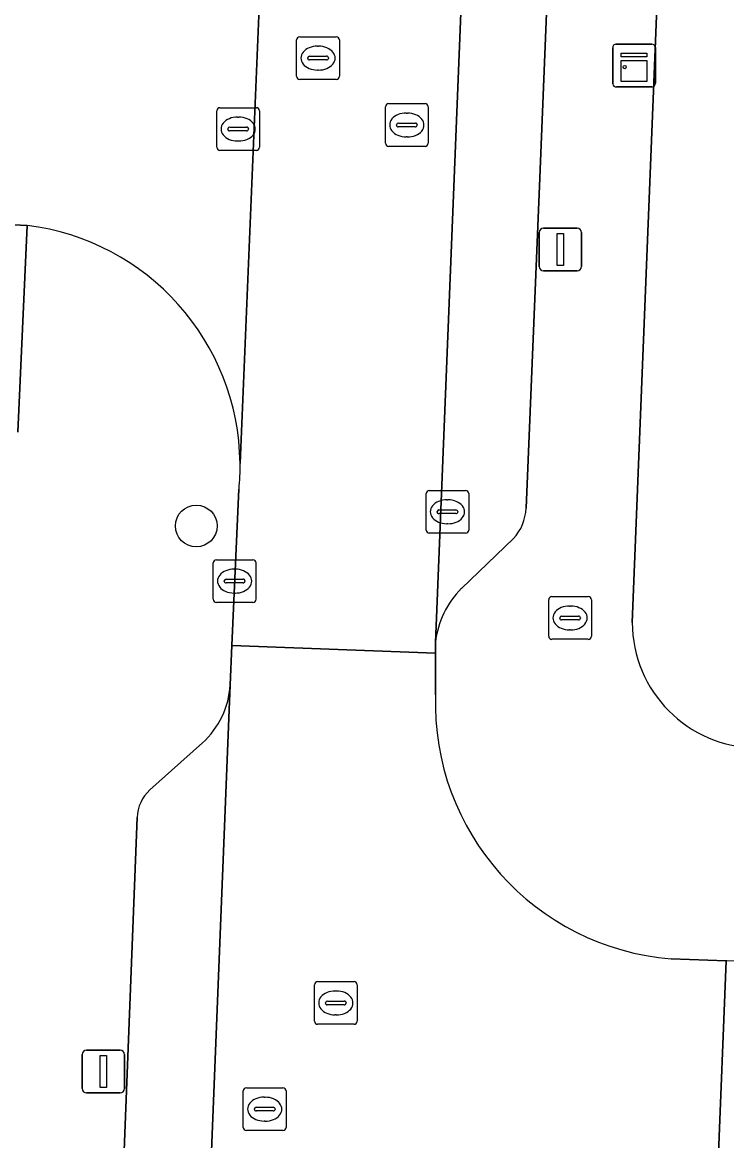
# Model space of a CAD drawing. Extents: x 160732 to 162107, y 387428 to 388479.
# Drawn here: x 161259.13 to 161275.61, y 387687.72 to 387713.9 of the extents above; entities that cross this region are included whole.
import ezdxf

# ---------------------------------------------------------------- set-up
doc = ezdxf.new("R2010")
doc.units = 0
for name, color, linetype in [('IMGEO_Boom', 7, 'Continuous'), ('IMGEO_Brandkraan', 7, 'Continuous'), ('IMGEO_Erf', 7, 'Continuous'), ('IMGEO_Kast', 7, 'Continuous'), ('IMGEO_Kolk', 7, 'Continuous'), ('IMGEO_Lichtmast', 7, 'Continuous'), ('IMGEO_Parkeervlak_open', 7, 'Continuous'), ('IMGEO_Rijbaan_lokaal_open', 7, 'Continuous'), ('IMGEO_Rioolput', 7, 'Continuous'), ('IMGEO_Voetpad_open', 7, 'Continuous')]:
    doc.layers.add(name, color=color, linetype=linetype)

msp = doc.modelspace()

# ---------------------------------------------------------------- linework, layer by layer
at = {"layer": 'IMGEO_Boom'}
msp.add_circle((161263.197, 387702.109), 0.489, dxfattribs=at)
at = {"layer": 'IMGEO_Brandkraan'}
for p, q in [((161271.52, 387700.455), (161272.372, 387700.455)), ((161271.445, 387699.529), (161271.445, 387700.381)), ((161271.933, 387700.235), (161271.958, 387700.235)), ((161272.446, 387700.381), (161272.446, 387699.529)), ((161271.704, 387699.949), (161271.704, 387699.961)), ((161272.142, 387699.912), (161271.744, 387699.912)), ((161271.747, 387699.998), (161272.145, 387699.998)), ((161272.188, 387699.961), (161272.188, 387699.949)), ((161271.956, 387699.675), (161271.931, 387699.675)), ((161272.372, 387699.455), (161271.52, 387699.455))]:
    msp.add_line(p, q, dxfattribs=at)
for points in [[(161271.52, 387700.455), (161272.372, 387700.455)], [(161271.445, 387699.529), (161271.445, 387700.381)], [(161272.446, 387700.381), (161272.446, 387699.529)], [(161272.372, 387699.455), (161271.52, 387699.455)]]:
    msp.add_lwpolyline(points, dxfattribs=at)
for centre, radius, start, end in [((161271.522, 387700.379), 0.0765, 91.552, 178.448), ((161271.522, 387700.379), 0.0765, 91.552, 178.448), ((161272.37, 387700.379), 0.0765, 1.552, 88.448), ((161272.37, 387700.379), 0.0765, 1.552, 88.448), ((161271.744, 387699.958), 0.0403, 85.8775, 175.7526), ((161271.741, 387699.948), 0.0366, 178.938, 274.7102), ((161272.145, 387699.955), 0.043, 264.8664, 352.4533), ((161272.149, 387699.96), 0.0386, 1.7309, 96.639), ((161271.522, 387699.531), 0.0765, 181.552, 268.448), ((161271.522, 387699.531), 0.0765, 181.552, 268.448), ((161272.37, 387699.531), 0.0765, 271.552, 358.448), ((161272.37, 387699.531), 0.0765, 271.552, 358.448)]:
    msp.add_arc(centre, radius, start, end, dxfattribs=at)
for centre, major_axis, ratio, start_param, end_param in [((161271.932, 387699.955), (-0.387, 0.002), 0.722429, 4.712389, 7.853982), ((161271.957, 387699.955), (-0.39, 0.002), 0.717154, 1.570796, 4.712389)]:
    msp.add_ellipse(centre, major_axis=major_axis, ratio=ratio, start_param=start_param, end_param=end_param, dxfattribs=at)
at = {"layer": 'IMGEO_Erf'}
msp.add_lwpolyline([(161303.582, 387719.489), (161299.444, 387719.628), (161299.545, 387722.651), (161294.679, 387722.994), (161294.577, 387719.971), (161290.996, 387720.091), (161286.85, 387720.231), (161286.858, 387720.461), (161284.506, 387720.54), (161284.599, 387723.333), (161286.951, 387723.254), (161282.126, 387723.549), (161282.025, 387720.719), (161278.291, 387720.853), (161278.203, 387718.392), (161274.15, 387718.538), (161273.401, 387699.85)], dxfattribs=at)
msp.add_arc((161276.341, 387699.853), 2.94, 180.0518, 269.5764, dxfattribs=at)
at = {"layer": 'IMGEO_Kast'}
for p, q in [((161272.945, 387712.466), (161272.945, 387713.307)), ((161272.945, 387713.307), (161272.945, 387712.466)), ((161273.02, 387713.391), (161273.861, 387713.391)), ((161273.861, 387713.391), (161273.02, 387713.391)), ((161273.945, 387713.316), (161273.945, 387712.475)), ((161273.945, 387712.475), (161273.945, 387713.316)), ((161273.87, 387712.391), (161273.029, 387712.391)), ((161273.029, 387712.391), (161273.87, 387712.391))]:
    msp.add_line(p, q, dxfattribs=at)
for points in [[(161273.14, 387713.181), (161273.74, 387713.181), (161273.74, 387713.096), (161273.14, 387713.096), (161273.14, 387713.181)], [(161273.14, 387713.006), (161273.74, 387713.006), (161273.74, 387712.517), (161273.14, 387712.517), (161273.14, 387713.006)]]:
    msp.add_lwpolyline(points, dxfattribs=at)
msp.add_circle((161273.224, 387712.855), 0.0377, dxfattribs=at)
for centre, start, end in [((161273.023, 387713.313), 92.4484, 184.2845), ((161273.023, 387713.313), 92.4484, 184.2845), ((161273.867, 387713.313), 2.4484, 94.2845), ((161273.867, 387713.313), 2.4484, 94.2845), ((161273.023, 387712.469), 182.4484, 274.2845), ((161273.023, 387712.469), 182.4484, 274.2845), ((161273.867, 387712.469), 272.4484, 4.2845), ((161273.867, 387712.469), 272.4484, 4.2845)]:
    msp.add_arc(centre, 0.0779, start, end, dxfattribs=at)
at = {"layer": 'IMGEO_Kolk'}
for p, q in [((161268.574, 387702.015), (161268.574, 387702.867)), ((161268.649, 387702.941), (161269.501, 387702.941)), ((161269.575, 387702.867), (161269.575, 387702.015)), ((161268.876, 387702.484), (161269.274, 387702.484)), ((161269.062, 387702.721), (161269.087, 387702.721)), ((161268.833, 387702.435), (161268.833, 387702.447)), ((161269.271, 387702.398), (161268.873, 387702.398)), ((161269.317, 387702.447), (161269.317, 387702.435)), ((161269.085, 387702.161), (161269.06, 387702.161)), ((161269.501, 387701.941), (161268.649, 387701.941)), ((161263.593, 387700.392), (161263.593, 387701.244)), ((161263.668, 387701.318), (161264.52, 387701.318)), ((161264.594, 387701.244), (161264.594, 387700.392)), ((161264.081, 387701.098), (161264.106, 387701.098)), ((161263.852, 387700.812), (161263.852, 387700.824)), ((161264.29, 387700.775), (161263.892, 387700.775)), ((161263.895, 387700.861), (161264.293, 387700.861)), ((161264.336, 387700.824), (161264.336, 387700.812)), ((161264.104, 387700.538), (161264.079, 387700.538)), ((161264.52, 387700.318), (161263.668, 387700.318))]:
    msp.add_line(p, q, dxfattribs=at)
for points in [[(161268.574, 387702.015), (161268.574, 387702.867)], [(161268.649, 387702.941), (161269.501, 387702.941)], [(161269.575, 387702.867), (161269.575, 387702.015)], [(161269.501, 387701.941), (161268.649, 387701.941)], [(161263.593, 387700.392), (161263.593, 387701.244)], [(161263.668, 387701.318), (161264.52, 387701.318)], [(161264.594, 387701.244), (161264.594, 387700.392)], [(161264.52, 387700.318), (161263.668, 387700.318)]]:
    msp.add_lwpolyline(points, dxfattribs=at)
for centre, radius, start, end in [((161268.651, 387702.865), 0.0765, 91.552, 178.448), ((161268.651, 387702.865), 0.0765, 91.552, 178.448), ((161269.499, 387702.865), 0.0765, 1.552, 88.448), ((161269.499, 387702.865), 0.0765, 1.552, 88.448), ((161268.873, 387702.444), 0.0403, 85.8775, 175.7526), ((161269.278, 387702.446), 0.0386, 1.7309, 96.639), ((161268.87, 387702.434), 0.0366, 178.938, 274.7102), ((161269.274, 387702.441), 0.043, 264.8664, 352.4533), ((161268.651, 387702.017), 0.0765, 181.552, 268.448), ((161268.651, 387702.017), 0.0765, 181.552, 268.448), ((161269.499, 387702.017), 0.0765, 271.552, 358.448), ((161269.499, 387702.017), 0.0765, 271.552, 358.448), ((161263.67, 387701.242), 0.0765, 91.552, 178.448), ((161263.67, 387701.242), 0.0765, 91.552, 178.448), ((161264.518, 387701.242), 0.0765, 1.552, 88.448), ((161264.518, 387701.242), 0.0765, 1.552, 88.448), ((161263.892, 387700.821), 0.0403, 85.8775, 175.7526), ((161263.889, 387700.811), 0.0366, 178.938, 274.7102), ((161264.293, 387700.818), 0.043, 264.8664, 352.4533), ((161264.297, 387700.823), 0.0386, 1.7309, 96.639), ((161263.67, 387700.394), 0.0765, 181.552, 268.448), ((161263.67, 387700.394), 0.0765, 181.552, 268.448), ((161264.518, 387700.394), 0.0765, 271.552, 358.448), ((161264.518, 387700.394), 0.0765, 271.552, 358.448)]:
    msp.add_arc(centre, radius, start, end, dxfattribs=at)
for centre, major_axis, ratio, start_param, end_param in [((161269.061, 387702.441), (-0.387, 0.002), 0.722429, 4.712389, 7.853982), ((161269.086, 387702.441), (-0.39, 0.002), 0.717154, 1.570796, 4.712389), ((161264.08, 387700.818), (-0.387, 0.002), 0.722429, 4.712389, 7.853982), ((161264.105, 387700.818), (-0.39, 0.002), 0.717154, 1.570796, 4.712389)]:
    msp.add_ellipse(centre, major_axis=major_axis, ratio=ratio, start_param=start_param, end_param=end_param, dxfattribs=at)
at = {"layer": 'IMGEO_Lichtmast'}
for p, q in [((161271.323, 387709.083), (161272.113, 387709.083)), ((161272.113, 387709.083), (161271.323, 387709.083)), ((161271.223, 387708.183), (161271.223, 387708.983)), ((161271.223, 387708.983), (161271.223, 387708.183)), ((161272.213, 387708.983), (161272.213, 387708.183)), ((161272.213, 387708.183), (161272.213, 387708.983)), ((161272.113, 387708.083), (161271.323, 387708.083)), ((161271.323, 387708.083), (161272.113, 387708.083)), ((161260.527, 387688.933), (161260.527, 387689.733)), ((161260.527, 387689.733), (161260.527, 387688.933)), ((161260.627, 387689.833), (161261.417, 387689.833)), ((161261.417, 387689.833), (161260.627, 387689.833)), ((161261.517, 387689.733), (161261.517, 387688.933)), ((161261.517, 387688.933), (161261.517, 387689.733)), ((161261.417, 387688.833), (161260.627, 387688.833)), ((161260.627, 387688.833), (161261.417, 387688.833))]:
    msp.add_line(p, q, dxfattribs=at)
for points in [[(161271.643, 387708.958), (161271.793, 387708.958), (161271.793, 387708.208), (161271.643, 387708.208), (161271.643, 387708.958)], [(161260.947, 387689.708), (161261.097, 387689.708), (161261.097, 387688.958), (161260.947, 387688.958), (161260.947, 387689.708)]]:
    msp.add_lwpolyline(points, dxfattribs=at)
for centre, start, end in [((161271.323, 387708.983), 90, 180), ((161271.323, 387708.983), 90, 180), ((161272.113, 387708.983), 0, 90), ((161272.113, 387708.983), 360, 90), ((161271.323, 387708.183), 180, 270), ((161271.323, 387708.183), 180, 270), ((161272.113, 387708.183), 270, 0), ((161272.113, 387708.183), 270, 0), ((161260.627, 387689.733), 90, 180), ((161260.627, 387689.733), 90, 180), ((161261.417, 387689.733), 0, 90), ((161261.417, 387689.733), 360, 90), ((161260.627, 387688.933), 180, 270), ((161260.627, 387688.933), 180, 270), ((161261.417, 387688.933), 270, 0), ((161261.417, 387688.933), 270, 0)]:
    msp.add_arc(centre, 0.1, start, end, dxfattribs=at)
at = {"layer": 'IMGEO_Parkeervlak_open'}
for points in [[(161270.916, 387702.526), (161271.235, 387710.265), (161273.075, 387755.768), (161271.065, 387755.837), (161268.794, 387699.381)], [(161269.401, 387700.649), (161270.619, 387701.813)], [(161262.765, 387669.23), (161263.268, 387680.453), (161263.988, 387698.389)], [(161263.339, 387697.031), (161262.11, 387695.927)], [(161261.811, 387695.285), (161260.926, 387672.491)]]:
    msp.add_lwpolyline(points, dxfattribs=at)
for centre, radius, start, end in [((161269.812, 387702.567), 1.104, 316.9158, 357.8559), ((161270.953, 387699.127), 2.174, 135.5584, 173.2801), ((161262.042, 387698.485), 1.949, 311.7378, 357.1751), ((161262.727, 387695.249), 0.917, 132.3095, 177.7447)]:
    msp.add_arc(centre, radius, start, end, dxfattribs=at)
at = {"layer": 'IMGEO_Rijbaan_lokaal_open'}
for points in [[(161271.065, 387755.837), (161266.349, 387756.032), (161264.992, 387722.272), (161264.897, 387719.726), (161264.893, 387719.616), (161264.888, 387719.507), (161264.221, 387703.574)], [(161264.196, 387702.972), (161264.025, 387699.309), (161268.792, 387699.134), (161268.794, 387699.381), (161271.065, 387755.837)], [(161264.221, 387703.574), (161264.888, 387719.507)], [(161231.579, 387715.221), (161192.747, 387716.82), (161166.782, 387717.863), (161166.569, 387712.818), (161190.77, 387711.86), (161192.634, 387711.802), (161235.923, 387710.068), (161258.15, 387709.198), (161259.239, 387709.146)], [(161268.795, 387698.154), (161268.797, 387698.211), (161268.799, 387698.268), (161268.792, 387699.134), (161264.025, 387699.309), (161263.988, 387698.389), (161263.268, 387680.453), (161268.004, 387680.2), (161268.083, 387681.159)], [(161274.352, 387687.036), (161275.404, 387687.021), (161275.601, 387691.925), (161274.312, 387691.973)]]:
    msp.add_lwpolyline(points, dxfattribs=at)
msp.add_lwpolyline([(161347.168, 387689.072), (161275.618, 387691.924), (161275.601, 387691.925), (161275.404, 387687.021), (161286.329, 387686.613), (161305.921, 387685.824), (161347.031, 387684.145)], close=True, dxfattribs=at)
for centre, radius, start, end in [((161258.542, 387703.51), 5.679, 0.6475, 82.9531), ((161258.874, 387703.495), 5.348, 354.3924, 0.8515), ((161274.798, 387697.959), 6.006, 178.1415, 265.361)]:
    msp.add_arc(centre, radius, start, end, dxfattribs=at)
at = {"layer": 'IMGEO_Rioolput'}
for p, q in [((161265.545, 387712.639), (161265.545, 387713.491)), ((161265.62, 387713.565), (161266.472, 387713.565)), ((161266.546, 387713.491), (161266.546, 387712.639)), ((161266.033, 387713.345), (161266.058, 387713.345)), ((161265.804, 387713.059), (161265.804, 387713.071)), ((161266.242, 387713.022), (161265.844, 387713.022)), ((161265.847, 387713.108), (161266.245, 387713.108)), ((161266.288, 387713.071), (161266.288, 387713.059)), ((161266.056, 387712.785), (161266.031, 387712.785)), ((161266.472, 387712.565), (161265.62, 387712.565)), ((161263.751, 387711.904), (161264.603, 387711.904)), ((161267.624, 387711.073), (161267.624, 387711.925)), ((161267.699, 387711.999), (161268.551, 387711.999)), ((161268.625, 387711.925), (161268.625, 387711.073)), ((161263.676, 387710.978), (161263.676, 387711.83)), ((161264.164, 387711.684), (161264.189, 387711.684)), ((161264.677, 387711.83), (161264.677, 387710.978)), ((161268.112, 387711.779), (161268.137, 387711.779)), ((161263.935, 387711.398), (161263.935, 387711.41)), ((161263.978, 387711.447), (161264.376, 387711.447)), ((161264.419, 387711.41), (161264.419, 387711.398)), ((161267.883, 387711.493), (161267.883, 387711.505)), ((161268.321, 387711.456), (161267.923, 387711.456)), ((161267.926, 387711.542), (161268.324, 387711.542)), ((161268.367, 387711.505), (161268.367, 387711.493)), ((161264.373, 387711.361), (161263.975, 387711.361)), ((161264.187, 387711.124), (161264.162, 387711.124)), ((161268.135, 387711.219), (161268.11, 387711.219)), ((161264.603, 387710.904), (161263.751, 387710.904)), ((161268.551, 387710.999), (161267.699, 387710.999)), ((161265.962, 387690.514), (161265.962, 387691.366)), ((161266.037, 387691.44), (161266.889, 387691.44)), ((161266.45, 387691.22), (161266.475, 387691.22)), ((161266.963, 387691.366), (161266.963, 387690.514)), ((161266.264, 387690.983), (161266.662, 387690.983)), ((161266.221, 387690.934), (161266.221, 387690.946)), ((161266.659, 387690.897), (161266.261, 387690.897)), ((161266.705, 387690.946), (161266.705, 387690.934)), ((161266.889, 387690.44), (161266.037, 387690.44)), ((161266.473, 387690.66), (161266.448, 387690.66)), ((161264.297, 387688.027), (161264.297, 387688.879)), ((161264.372, 387688.953), (161265.224, 387688.953)), ((161265.298, 387688.879), (161265.298, 387688.027)), ((161264.785, 387688.733), (161264.81, 387688.733)), ((161264.556, 387688.447), (161264.556, 387688.459)), ((161264.994, 387688.41), (161264.596, 387688.41)), ((161264.599, 387688.496), (161264.997, 387688.496)), ((161265.04, 387688.459), (161265.04, 387688.447)), ((161264.808, 387688.173), (161264.783, 387688.173)), ((161265.224, 387687.953), (161264.372, 387687.953))]:
    msp.add_line(p, q, dxfattribs=at)
for points in [[(161265.545, 387712.639), (161265.545, 387713.491)], [(161265.62, 387713.565), (161266.472, 387713.565)], [(161266.546, 387713.491), (161266.546, 387712.639)], [(161266.472, 387712.565), (161265.62, 387712.565)], [(161263.751, 387711.904), (161264.603, 387711.904)], [(161267.624, 387711.073), (161267.624, 387711.925)], [(161267.699, 387711.999), (161268.551, 387711.999)], [(161268.625, 387711.925), (161268.625, 387711.073)], [(161263.676, 387710.978), (161263.676, 387711.83)], [(161264.677, 387711.83), (161264.677, 387710.978)], [(161264.603, 387710.904), (161263.751, 387710.904)], [(161268.551, 387710.999), (161267.699, 387710.999)], [(161265.962, 387690.514), (161265.962, 387691.366)], [(161266.037, 387691.44), (161266.889, 387691.44)], [(161266.963, 387691.366), (161266.963, 387690.514)], [(161266.889, 387690.44), (161266.037, 387690.44)], [(161264.297, 387688.027), (161264.297, 387688.879)], [(161264.372, 387688.953), (161265.224, 387688.953)], [(161265.298, 387688.879), (161265.298, 387688.027)], [(161265.224, 387687.953), (161264.372, 387687.953)]]:
    msp.add_lwpolyline(points, dxfattribs=at)
for centre, radius, start, end in [((161265.622, 387713.489), 0.0765, 91.552, 178.448), ((161265.622, 387713.489), 0.0765, 91.552, 178.448), ((161266.47, 387713.489), 0.0765, 1.552, 88.448), ((161266.47, 387713.489), 0.0765, 1.552, 88.448), ((161265.844, 387713.068), 0.0403, 85.8775, 175.7526), ((161265.841, 387713.058), 0.0366, 178.938, 274.7102), ((161266.245, 387713.065), 0.043, 264.8664, 352.4533), ((161266.249, 387713.07), 0.0386, 1.7309, 96.639), ((161265.622, 387712.641), 0.0765, 181.552, 268.448), ((161265.622, 387712.641), 0.0765, 181.552, 268.448), ((161266.47, 387712.641), 0.0765, 271.552, 358.448), ((161266.47, 387712.641), 0.0765, 271.552, 358.448), ((161263.753, 387711.828), 0.0765, 91.552, 178.448), ((161263.753, 387711.828), 0.0765, 91.552, 178.448), ((161264.601, 387711.828), 0.0765, 1.552, 88.448), ((161264.601, 387711.828), 0.0765, 1.552, 88.448), ((161267.701, 387711.923), 0.0765, 91.552, 178.448), ((161267.701, 387711.923), 0.0765, 91.552, 178.448), ((161268.549, 387711.923), 0.0765, 1.552, 88.448), ((161268.549, 387711.923), 0.0765, 1.552, 88.448), ((161263.975, 387711.407), 0.0403, 85.8775, 175.7526), ((161263.972, 387711.397), 0.0366, 178.938, 274.7102), ((161264.376, 387711.404), 0.043, 264.8664, 352.4533), ((161264.38, 387711.409), 0.0386, 1.7309, 96.639), ((161267.923, 387711.502), 0.0403, 85.8775, 175.7526), ((161267.92, 387711.492), 0.0366, 178.938, 274.7102), ((161268.324, 387711.499), 0.043, 264.8664, 352.4533), ((161268.328, 387711.504), 0.0386, 1.7309, 96.639), ((161263.753, 387710.98), 0.0765, 181.552, 268.448), ((161263.753, 387710.98), 0.0765, 181.552, 268.448), ((161264.601, 387710.98), 0.0765, 271.552, 358.448), ((161264.601, 387710.98), 0.0765, 271.552, 358.448), ((161267.701, 387711.075), 0.0765, 181.552, 268.448), ((161267.701, 387711.075), 0.0765, 181.552, 268.448), ((161268.549, 387711.075), 0.0765, 271.552, 358.448), ((161268.549, 387711.075), 0.0765, 271.552, 358.448), ((161266.039, 387691.364), 0.0765, 91.552, 178.448), ((161266.039, 387691.364), 0.0765, 91.552, 178.448), ((161266.887, 387691.364), 0.0765, 1.552, 88.448), ((161266.887, 387691.364), 0.0765, 1.552, 88.448), ((161266.261, 387690.943), 0.0403, 85.8775, 175.7526), ((161266.666, 387690.945), 0.0386, 1.7309, 96.639), ((161266.258, 387690.933), 0.0366, 178.938, 274.7102), ((161266.662, 387690.94), 0.043, 264.8664, 352.4533), ((161266.039, 387690.516), 0.0765, 181.552, 268.448), ((161266.039, 387690.516), 0.0765, 181.552, 268.448), ((161266.887, 387690.516), 0.0765, 271.552, 358.448), ((161266.887, 387690.516), 0.0765, 271.552, 358.448), ((161264.374, 387688.877), 0.0765, 91.552, 178.448), ((161264.374, 387688.877), 0.0765, 91.552, 178.448), ((161265.222, 387688.877), 0.0765, 1.552, 88.448), ((161265.222, 387688.877), 0.0765, 1.552, 88.448), ((161264.596, 387688.456), 0.0403, 85.8775, 175.7526), ((161264.593, 387688.446), 0.0366, 178.938, 274.7102), ((161264.997, 387688.453), 0.043, 264.8664, 352.4533), ((161265.001, 387688.458), 0.0386, 1.7309, 96.639), ((161264.374, 387688.029), 0.0765, 181.552, 268.448), ((161264.374, 387688.029), 0.0765, 181.552, 268.448), ((161265.222, 387688.029), 0.0765, 271.552, 358.448), ((161265.222, 387688.029), 0.0765, 271.552, 358.448)]:
    msp.add_arc(centre, radius, start, end, dxfattribs=at)
for centre, major_axis, ratio, start_param, end_param in [((161266.032, 387713.065), (-0.387, 0.002), 0.722429, 4.712389, 7.853982), ((161266.057, 387713.065), (-0.39, 0.002), 0.717154, 1.570796, 4.712389), ((161264.163, 387711.404), (-0.387, 0.002), 0.722429, 4.712389, 7.853982), ((161264.188, 387711.404), (-0.39, 0.002), 0.717154, 1.570796, 4.712389), ((161268.111, 387711.499), (-0.387, 0.002), 0.722429, 4.712389, 7.853982), ((161268.136, 387711.499), (-0.39, 0.002), 0.717154, 1.570796, 4.712389), ((161266.449, 387690.94), (-0.387, 0.002), 0.722429, 4.712389, 7.853982), ((161266.474, 387690.94), (-0.39, 0.002), 0.717154, 1.570796, 4.712389), ((161264.784, 387688.453), (-0.387, 0.002), 0.722429, 4.712389, 7.853982), ((161264.809, 387688.453), (-0.39, 0.002), 0.717154, 1.570796, 4.712389)]:
    msp.add_ellipse(centre, major_axis=major_axis, ratio=ratio, start_param=start_param, end_param=end_param, dxfattribs=at)
at = {"layer": 'IMGEO_Voetpad_open'}
for points in [[(161291.049, 387758.02), (161273.154, 387759.067), (161273.075, 387755.768), (161271.235, 387710.265), (161270.916, 387702.526)], [(161273.401, 387699.85), (161274.15, 387718.538), (161274.362, 387723.828)], [(161259.017, 387704.303), (161259.239, 387709.146), (161258.15, 387709.198)], [(161259.239, 387709.146), (161259.017, 387704.303)], [(161264.025, 387699.309), (161264.196, 387702.972)], [(161270.619, 387701.813), (161269.401, 387700.649)], [(161268.794, 387699.381), (161268.792, 387699.134), (161268.799, 387698.268), (161268.797, 387698.211), (161268.795, 387698.154)], [(161263.988, 387698.389), (161264.025, 387699.309)], [(161262.11, 387695.927), (161263.339, 387697.031)], [(161260.926, 387672.491), (161261.811, 387695.285)], [(161274.312, 387691.973), (161275.601, 387691.925), (161275.618, 387691.924)]]:
    msp.add_lwpolyline(points, dxfattribs=at)
for centre, radius, start, end in [((161258.542, 387703.51), 5.679, 0.6475, 82.9531), ((161258.874, 387703.495), 5.348, 354.3924, 0.8515), ((161269.812, 387702.567), 1.104, 316.9158, 357.8559), ((161270.953, 387699.127), 2.174, 135.5584, 173.2801), ((161276.341, 387699.853), 2.94, 180.0518, 269.5764), ((161262.042, 387698.485), 1.949, 311.7378, 357.1751), ((161274.798, 387697.959), 6.006, 178.1415, 265.361), ((161262.727, 387695.249), 0.917, 132.3095, 177.7447)]:
    msp.add_arc(centre, radius, start, end, dxfattribs=at)

doc.saveas('drawing.dxf')
